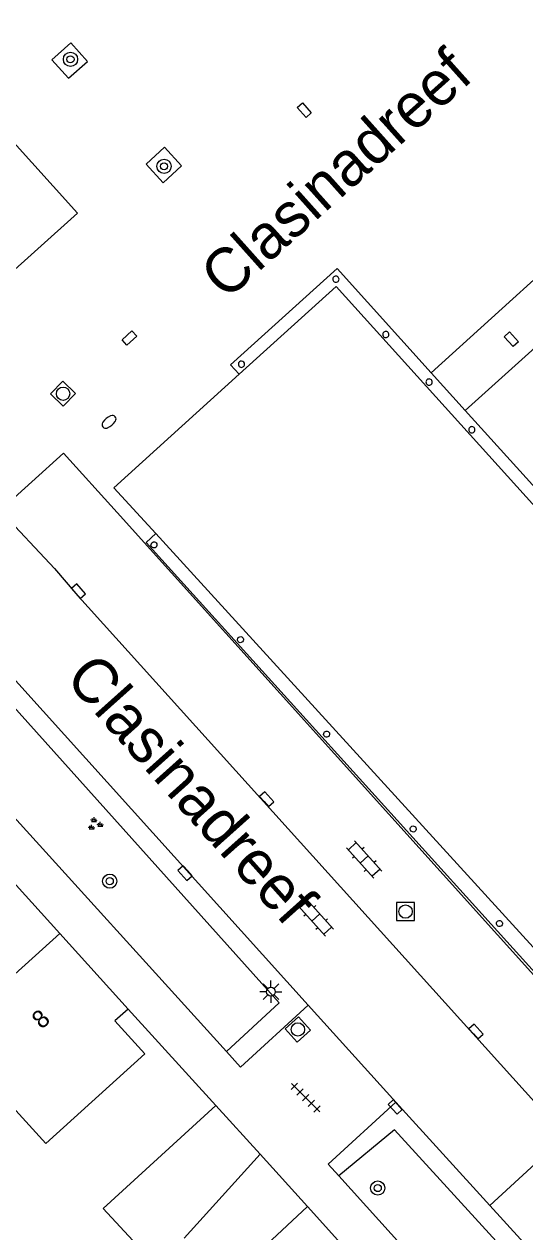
# Model space of a CAD drawing. Extents: x 132998 to 136004, y 396998 to 398512.
# Drawn here: x 133572.2 to 133600.3, y 398138.3 to 398206.2 of the extents above; entities that cross this region are included whole.
import ezdxf

# ---------------------------------------------------------------- set-up
doc = ezdxf.new("R2010")
doc.units = 0
for name, color, linetype in [('gg-afsc-muur', 7, 'Continuous'), ('gg-anno-huisnummerreeks BGT', 7, 'Continuous'), ('gg-anno-openbare ruimte label', 7, 'Continuous'), ('gg-bbg-bijgebouw', 7, 'Continuous'), ('gg-bbg-gedigitaliseerde bebouwing', 7, 'Continuous'), ('gg-bbg-gedigitaliseerde bijgebouw', 7, 'Continuous'), ('gg-bbg-hoofdgebouw', 7, 'Continuous'), ('gg-bbg-luifel en loopbrug', 7, 'Continuous'), ('gg-bbg-onder overbouw', 7, 'Continuous'), ('gg-bbg-pand overbouw', 7, 'Continuous'), ('gg-bbg-pilaar onder overbouw', 7, 'Continuous'), ('gg-bbg-tussenscheiding', 7, 'Continuous'), ('gg-knt-verharding', 7, 'Continuous'), ('gg-knt-verharding nz', 7, 'Continuous'), ('gt-grn-groengrens', 7, 'Continuous'), ('gt-grn-weggrens', 7, 'Continuous'), ('gt-symb-boom', 7, 'Continuous'), ('gt-symb-brandkraan', 7, 'Continuous'), ('gt-symb-groenvak', 7, 'Continuous'), ('gt-symb-klinker verharding', 7, 'Continuous'), ('gt-symb-kolk', 7, 'Continuous'), ('gt-symb-kolk center center', 7, 'Continuous'), ('gt-symb-lichtmast', 7, 'Continuous'), ('gt-symb-rioolschacht', 7, 'Continuous'), ('gt-symb-tegel verharding', 7, 'Continuous')]:
    doc.layers.add(name, color=color, linetype=linetype)

# ---------------------------------------------------------------- blocks, each defined once
blk = doc.blocks.new('gt0-BOOM')
at = {"layer": 'gt-symb-boom'}
for radius in [0.4, 0.2]:
    blk.add_circle((0, 0), radius, dxfattribs=at)
blk = doc.blocks.new('gt0-KOLKCC')
at = {"layer": 'gt-symb-kolk center center'}
blk.add_lwpolyline([(-0.375, 0.2), (0.375, 0.2), (0.375, -0.2), (-0.375, -0.2)], close=True, dxfattribs=at)
blk = doc.blocks.new('gt0-KOLK')
at = {"layer": 'gt-symb-kolk'}
blk.add_lwpolyline([(0, 0), (0.375, 0), (0.375, 0.4), (-0.375, 0.4), (-0.375, 0), (0, 0)], dxfattribs=at)
blk = doc.blocks.new('gt0-TEG1')
at = {"layer": 'gt-symb-tegel verharding'}
for p, q in [((-1.125, 0), (1.125, 0)), ((-0.9, -0.25), (-0.9, 0.25)), ((-0.45, -0.25), (-0.45, 0.25)), ((0, -0.25), (0, 0.25)), ((0.45, -0.25), (0.45, 0.25)), ((0.9, -0.25), (0.9, 0.25))]:
    blk.add_line(p, q, dxfattribs=at)
blk = doc.blocks.new('gt0-RS')
at = {"layer": 'gt-symb-rioolschacht'}
blk.add_lwpolyline([(-0.5, -0.5), (0.5, -0.5), (0.5, 0.5), (-0.5, 0.5)], close=True, dxfattribs=at)
blk.add_circle((0, 0), 0.375, dxfattribs=at)
blk = doc.blocks.new('gt0-LMAST')
at = {"layer": 'gt-symb-lichtmast'}
for p, q in [((-0.182, 0.173), (-0.447, 0.438)), ((-0.005, 0.246), (-0.005, 0.621)), ((0.172, 0.173), (0.437, 0.438)), ((-0.255, -0.004), (-0.63, -0.004)), ((-0.182, -0.181), (-0.447, -0.446)), ((-0.005, -0.254), (-0.005, -0.629)), ((0.437, -0.446), (0.172, -0.181)), ((0.245, -0.004), (0.62, -0.004))]:
    blk.add_line(p, q, dxfattribs=at)
blk.add_circle((-0.005, -0.004), 0.25, dxfattribs=at)
blk = doc.blocks.new('gt0-KL1')
at = {"layer": 'gt-symb-klinker verharding'}
for p, q in [((-1.15, 0.3), (1.15, 0.3)), ((-1, -0.3), (-1, 0.3)), ((-0.5, 0.3), (-0.5, 0.45)), ((0, -0.3), (0, 0.3)), ((0.5, 0.3), (0.5, 0.45)), ((1, -0.3), (1, 0.3)), ((-1.15, -0.3), (1.15, -0.3)), ((-0.5, -0.45), (-0.5, -0.3)), ((0.5, -0.45), (0.5, -0.3))]:
    blk.add_line(p, q, dxfattribs=at)
blk = doc.blocks.new('gt0-GRVAK')
at = {"layer": 'gt-symb-groenvak'}
for p, q in [((-0.11, 0.189), (-0.228, 0.24)), ((-0.182, 0.153), (0.088, 0.153)), ((-0.091, 0.211), (-0.156, 0.322)), ((-0.047, 0.214), (-0.047, 0.393)), ((-0.004, 0.211), (0.061, 0.322)), ((0.015, 0.189), (0.133, 0.24)), ((0.262, -0.052), (0.197, 0.059)), ((0.305, -0.049), (0.305, 0.13)), ((0.349, -0.052), (0.414, 0.059)), ((-0.245, -0.228), (-0.363, -0.177)), ((-0.318, -0.264), (-0.047, -0.264)), ((-0.226, -0.206), (-0.291, -0.095)), ((-0.183, -0.203), (-0.183, -0.024)), ((-0.139, -0.206), (-0.074, -0.095)), ((-0.12, -0.228), (-0.002, -0.177)), ((0.243, -0.074), (0.125, -0.023)), ((0.17, -0.11), (0.441, -0.11)), ((0.368, -0.074), (0.486, -0.023))]:
    blk.add_line(p, q, dxfattribs=at)
blk = doc.blocks.new('gt0-BR')
at = {"layer": 'gt-symb-brandkraan'}
for centre, radius, start, end in [((-0.244, 0), 0.206, 107.56694, 252.43307), ((0.599, -2.664), 3, 106.89205, 107.56694), ((0, -0.691), 0.938, 73.10799, 106.89205), ((-0.599, -2.664), 3, 72.43309, 73.10799), ((0.244, 0), 0.206, 287.56695, 72.43309), ((0.599, 2.664), 3, 252.43307, 253.10797), ((0, 0.691), 0.938, 253.10797, 286.89206), ((-0.599, 2.664), 3, 286.89206, 287.56695)]:
    blk.add_arc(centre, radius, start, end, dxfattribs=at)

msp = doc.modelspace()

# ---------------------------------------------------------------- linework, layer by layer
at = {"layer": 'gg-afsc-muur'}
msp.add_line((133578.01, 398150.86), (133582.94, 398145.43), dxfattribs=at)
msp.add_lwpolyline([(133588.1, 398139.75), (133590.49, 398137.11), (133590.83, 398136.18)], dxfattribs=at)
at = {"layer": 'gg-bbg-bijgebouw'}
msp.add_line((133582.94, 398145.43), (133585.43, 398142.7), dxfattribs=at)
msp.add_lwpolyline([(133570.892, 398191.762), (133575.176, 398195.594), (133562.144, 398210.037), (133557.861, 398206.204)], dxfattribs=at)
at = {"layer": 'gg-bbg-gedigitaliseerde bebouwing'}
msp.add_lwpolyline([(133578.01, 398150.86), (133577.269, 398150.189), (133578.947, 398148.336), (133573.385, 398143.303), (133571.708, 398145.157)], dxfattribs=at)
at = {"layer": 'gg-bbg-gedigitaliseerde bijgebouw'}
for p, q in [((133576.616, 398139.653), (133582.94, 398145.43)), ((133585.43, 398142.7), (133581.159, 398137.983)), ((133576.616, 398139.653), (133579.741, 398136.287))]:
    msp.add_line(p, q, dxfattribs=at)
at = {"layer": 'gg-bbg-hoofdgebouw'}
for p, q in [((133574.168, 398155.107), (133569.95, 398159.77)), ((133578.01, 398150.86), (133574.168, 398155.107))]:
    msp.add_line(p, q, dxfattribs=at)
msp.add_lwpolyline([(133579.566, 398177.583), (133577.217, 398180.156), (133584.265, 398186.541)], dxfattribs=at)
at = {"layer": 'gg-bbg-luifel en loopbrug'}
for p, q in [((133595.053, 398186.631), (133607.834, 398198.192)), ((133609.769, 398196.053), (133596.972, 398184.508)), ((133585.43, 398142.7), (133588.1, 398139.75)), ((133583.49, 398135.473), (133588.1, 398139.75))]:
    msp.add_line(p, q, dxfattribs=at)
at = {"layer": 'gg-bbg-onder overbouw'}
for points in [[(133611.973, 398167.918), (133611.441, 398167.437), (133589.709, 398191.473), (133584.265, 398186.541)], [(133579.566, 398177.583), (133606.631, 398147.935), (133611.961, 398152.682)]]:
    msp.add_lwpolyline(points, dxfattribs=at)
at = {"layer": 'gg-bbg-pand overbouw'}
for p in [(133595.053, 398186.631), (133611.973, 398167.918)]:
    msp.add_line(p, (133596.972, 398184.508), dxfattribs=at)
for points in [[(133595.053, 398186.631), (133589.76, 398192.485), (133583.777, 398187.08), (133584.265, 398186.541)], [(133611.961, 398152.682), (133612.538, 398152.061), (133606.547, 398146.646), (133579.023, 398177.092), (133579.566, 398177.583)]]:
    msp.add_lwpolyline(points, dxfattribs=at)
at = {"layer": 'gg-bbg-pilaar onder overbouw'}
for points in [[(133579.584, 398176.822), (133579.539, 398176.793), (133579.488, 398176.779), (133579.435, 398176.781), (133579.385, 398176.8), (133579.343, 398176.833), (133579.314, 398176.878), (133579.3, 398176.929), (133579.302, 398176.982), (133579.321, 398177.032), (133579.354, 398177.073), (133579.399, 398177.103), (133579.45, 398177.117), (133579.503, 398177.114), (133579.553, 398177.096), (133579.594, 398177.062), (133579.624, 398177.018), (133579.638, 398176.967), (133579.635, 398176.914), (133579.617, 398176.864), (133579.584, 398176.822)], [(133584.161, 398171.643), (133584.176, 398171.695), (133584.206, 398171.739), (133584.247, 398171.771), (133584.297, 398171.79), (133584.351, 398171.792), (133584.402, 398171.777), (133584.446, 398171.747), (133584.479, 398171.705), (133584.497, 398171.655), (133584.499, 398171.602), (133584.484, 398171.551), (133584.454, 398171.507), (133584.412, 398171.474), (133584.362, 398171.456), (133584.309, 398171.454), (133584.258, 398171.469), (133584.214, 398171.498), (133584.181, 398171.54), (133584.163, 398171.59), (133584.161, 398171.643)], [(133589.292, 398166.187), (133589.248, 398166.158), (133589.196, 398166.144), (133589.143, 398166.146), (133589.093, 398166.165), (133589.052, 398166.198), (133589.023, 398166.242), (133589.008, 398166.294), (133589.011, 398166.347), (133589.03, 398166.397), (133589.063, 398166.438), (133589.107, 398166.467), (133589.159, 398166.482), (133589.212, 398166.479), (133589.261, 398166.46), (133589.303, 398166.427), (133589.332, 398166.383), (133589.346, 398166.332), (133589.344, 398166.278), (133589.325, 398166.229), (133589.292, 398166.187)], [(133594.16, 398160.855), (133594.115, 398160.826), (133594.064, 398160.811), (133594.011, 398160.814), (133593.961, 398160.833), (133593.92, 398160.866), (133593.89, 398160.91), (133593.876, 398160.961), (133593.879, 398161.015), (133593.897, 398161.064), (133593.931, 398161.106), (133593.975, 398161.135), (133594.026, 398161.149), (133594.079, 398161.147), (133594.129, 398161.128), (133594.171, 398161.095), (133594.2, 398161.051), (133594.214, 398160.999), (133594.212, 398160.946), (133594.193, 398160.896), (133594.16, 398160.855)], [(133599.007, 398155.545), (133598.963, 398155.515), (133598.912, 398155.501), (133598.858, 398155.504), (133598.809, 398155.522), (133598.767, 398155.556), (133598.738, 398155.6), (133598.724, 398155.651), (133598.726, 398155.704), (133598.745, 398155.754), (133598.778, 398155.796), (133598.822, 398155.825), (133598.874, 398155.839), (133598.927, 398155.837), (133598.977, 398155.818), (133599.018, 398155.785), (133599.048, 398155.74), (133599.062, 398155.689), (133599.059, 398155.636), (133599.04, 398155.586), (133599.007, 398155.545)]]:
    msp.add_lwpolyline(points, dxfattribs=at)
for centre, start, end in [((133589.698, 398191.889), 358.19003, 178.52745), ((133589.697, 398191.887), 178.19003, 358.52745), ((133592.505, 398188.777), 358.19003, 178.52745), ((133592.504, 398188.775), 178.19003, 358.52745), ((133584.389, 398187.106), 358.36342, 178.36342), ((133584.389, 398187.106), 178.36342, 358.36342), ((133594.937, 398186.104), 358.19003, 178.52745), ((133594.936, 398186.102), 178.19003, 358.52745), ((133597.343, 398183.426), 358.19003, 178.52745), ((133597.342, 398183.424), 178.19003, 358.52745)]:
    msp.add_arc(centre, 0.175, start, end, dxfattribs=at)
at = {"layer": 'gg-bbg-tussenscheiding'}
msp.add_line((133574.168, 398155.107), (133567.865, 398149.4), dxfattribs=at)
at = {"layer": 'gg-knt-verharding'}
for p, q in [((133606.108, 398146.893), (133577.39, 398178.765)), ((133588.146, 398151.075), (133569.01, 398172.287)), ((133583.539, 398148.475), (133562.737, 398171.423)), ((133593.069, 398145.617), (133588.146, 398151.075)), ((133598.353, 398139.819), (133593.069, 398145.617))]:
    msp.add_line(p, q, dxfattribs=at)
for points in [[(133573.731, 398204.221), (133574.667, 398203.184), (133575.726, 398204.132), (133574.79, 398205.169), (133573.731, 398204.221)], [(133579.03, 398198.354), (133579.987, 398197.296), (133581.021, 398198.252), (133580.064, 398199.31), (133579.03, 398198.354)], [(133577.39, 398178.765), (133574.375, 398182.111), (133570.793, 398178.892)], [(133588.146, 398151.075), (133584.336, 398147.596), (133583.539, 398148.475)], [(133589.856, 398141.48), (133589.254, 398142.148), (133593.069, 398145.617)], [(133609.858, 398123.618), (133594.352, 398136.494), (133589.856, 398141.48)], [(133609.217, 398127.704), (133602.945, 398134.781), (133598.353, 398139.819)]]:
    msp.add_lwpolyline(points, dxfattribs=at)
at = {"layer": 'gg-knt-verharding nz'}
msp.add_line((133570.793, 398178.892), (133573.875, 398175.616), dxfattribs=at)
msp.add_lwpolyline([(133573.875, 398175.616), (133575.077, 398174.224), (133602.585, 398143.724)], dxfattribs=at)
at = {"layer": 'gt-grn-groengrens'}
for points in [[(133567.967, 398171.85), (133586.516, 398151.2), (133583.539, 398148.475)], [(133609.858, 398123.618), (133610.742, 398124.635), (133592.989, 398144.074), (133589.856, 398141.48)]]:
    msp.add_lwpolyline(points, dxfattribs=at)
at = {"layer": 'gt-grn-weggrens'}
msp.add_line((133598.353, 398139.819), (133602.585, 398143.724), dxfattribs=at)

# ---------------------------------------------------------------- block references
at = {"layer": 'gt-symb-boom'}
for p in [(133574.772, 398204.246), (133580.034, 398198.231), (133576.983, 398158.048), (133592.051, 398140.796)]:
    msp.add_blockref('gt0-BOOM', p, dxfattribs=at)
at = {"layer": 'gt-symb-brandkraan', "rotation": 39.68826703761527}
msp.add_blockref('gt0-BR', (133576.94, 398183.868), dxfattribs=at)
at = {"layer": 'gt-symb-groenvak'}
msp.add_blockref('gt0-GRVAK', (133576.143, 398161.247), dxfattribs=at)
at = {"layer": 'gt-symb-klinker verharding', "rotation": 132.04255015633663}
for p in [(133591.292, 398159.269), (133588.565, 398156.003)]:
    msp.add_blockref('gt0-KL1', p, dxfattribs=at)
at = {"layer": 'gt-symb-kolk'}
for p, rotation in [((133575.076, 398174.224), -49.175064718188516), ((133585.655, 398162.524), -47.876561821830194), ((133581.364, 398158.627), 131.99999127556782), ((133597.428, 398149.462), -48.00000872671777), ((133593.18, 398145.494), 132.36616983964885)]:
    msp.add_blockref('gt0-KOLK', p, dxfattribs=dict(at, rotation=rotation))
at = {"layer": 'gt-symb-kolk center center'}
for p, rotation in [((133587.915, 398201.385), -47.876561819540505), ((133578.083, 398188.581), -138.08093588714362), ((133599.557, 398188.511), 132.36616983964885)]:
    msp.add_blockref('gt0-KOLKCC', p, dxfattribs=dict(at, rotation=rotation))
at = {"layer": 'gt-symb-lichtmast'}
msp.add_blockref('gt0-LMAST', (133586.046, 398151.836), dxfattribs=at)
at = {"layer": 'gt-symb-rioolschacht'}
for p, rotation in [((133574.356, 398185.449), 135.56726640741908), ((133587.56, 398149.711), 132.12343818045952)]:
    msp.add_blockref('gt0-RS', p, dxfattribs=dict(at, rotation=rotation))
msp.add_blockref('gt0-RS', (133593.614, 398156.341), dxfattribs=at)
at = {"layer": 'gt-symb-tegel verharding', "rotation": -45.243120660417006}
msp.add_blockref('gt0-TEG1', (133587.997, 398145.873), dxfattribs=at)

# ---------------------------------------------------------------- texts
at = {"layer": 'gg-anno-huisnummerreeks BGT'}
msp.add_text('8', height=1, rotation=42.1, dxfattribs=at).set_placement((133573.155, 398149.686))
at = {"layer": 'gg-anno-openbare ruimte label'}
for rotation, p in [(41.8, (133583.519, 398190.645)), (311.8, (133574.398, 398169.409))]:
    msp.add_text('Clasinadreef', height=2.5, rotation=rotation, dxfattribs=at).set_placement(p)

doc.saveas('drawing.dxf')
